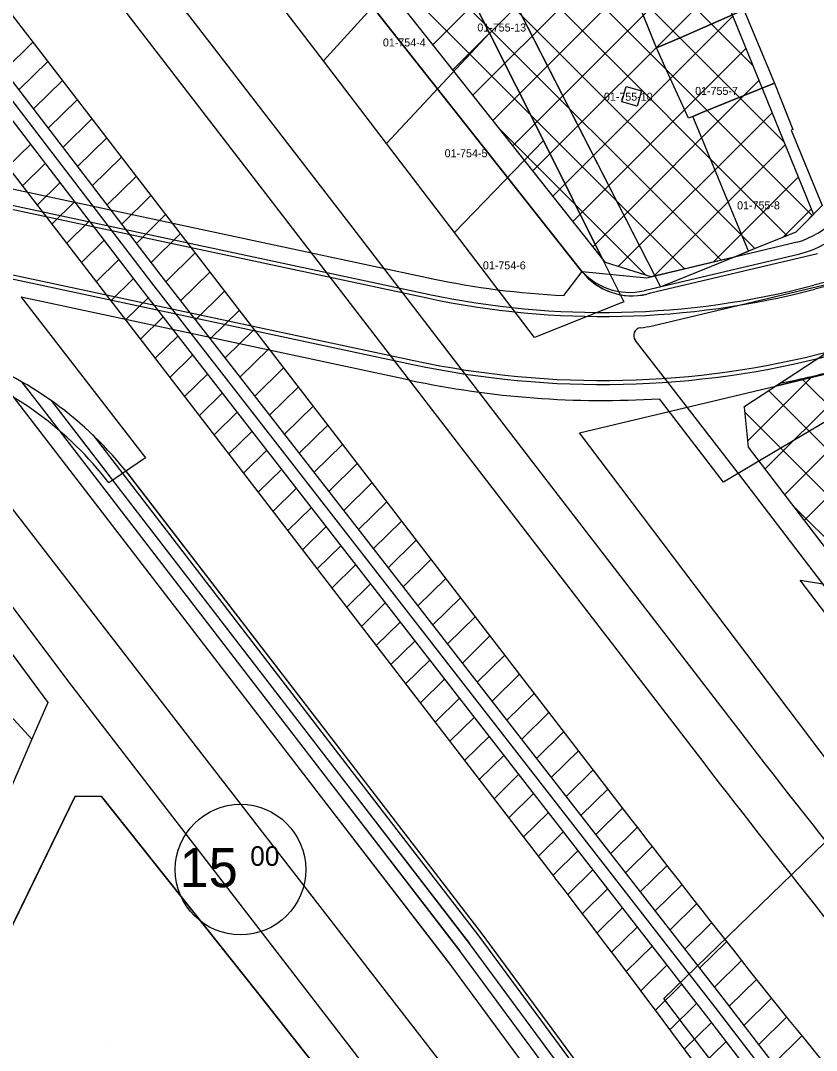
# Model space of a CAD drawing. Extents: x 413946 to 415528, y 4453939 to 4454944.
# Drawn here: x 414771.8 to 414871.3, y 4454371.8 to 4454500.5 of the extents above; entities that cross this region are included whole.
import ezdxf

# ---------------------------------------------------------------- set-up
doc = ezdxf.new("R2010")
doc.units = 0
for name, color, linetype in [('0_KADASTRO', 7, 'Continuous'), ('1_DÜZENLEME', 7, 'Continuous'), ('1_PLAN_DEĞİŞİKLİĞİ_ONAMA_SINIRI', 7, 'Continuous'), ('Level 11', 7, 'Continuous'), ('Level 27', 7, 'Continuous'), ('Level 28', 7, 'Continuous'), ('Level 29', 7, 'Continuous'), ('Level 34', 7, 'Continuous'), ('Level 53', 7, 'Continuous'), ('Level 54', 7, 'Continuous'), ('Level 62', 7, 'Continuous'), ('SEMBOL', 7, 'Continuous')]:
    doc.layers.add(name, color=color, linetype=linetype)

msp = doc.modelspace()

# ---------------------------------------------------------------- linework, layer by layer
at = {"layer": '0_KADASTRO'}
for p, q in [((414822.52, 4454524.47), (414851.12, 4454468.59)), ((414851.32, 4454497.06), (414847.49, 4454506.52)), ((414855.86, 4454488.51), (414855.3, 4454488.27)), ((414856.6, 4454486.71), (414855.86, 4454488.51)), ((414862.83, 4454471.67), (414856.6, 4454486.71)), ((414851.83, 4454467.21), (414862.83, 4454471.67)), ((414851.12, 4454468.59), (414851.83, 4454467.21))]:
    msp.add_line(p, q, dxfattribs=at)
for points in [[(414808.32, 4454538.53), (414812.27, 4454541.64), (414822.52, 4454524.47), (414851.12, 4454468.59), (414850.63, 4454468.47), (414844.93, 4454470.24), (414844.52, 4454470.76), (414837.16, 4454485.48), (414830.44, 4454498.9), (414824.18, 4454511.43), (414819.26, 4454521.27), (414814.78, 4454530.22)], [(414802.35, 4454504.99), (414819.26, 4454521.27), (414824.18, 4454511.43), (414809.64, 4454495.45)], [(414809.64, 4454495.45), (414824.18, 4454511.43), (414830.44, 4454498.9), (414817.53, 4454485.12)], [(414847.49, 4454506.52), (414850.5, 4454507.8), (414858.4, 4454511.15), (414862.24, 4454501.82), (414854.25, 4454498.34), (414851.32, 4454497.06)], [(414851.32, 4454497.06), (414854.25, 4454498.34), (414862.24, 4454501.82), (414866.05, 4454492.66), (414858.45, 4454489.56), (414857.11, 4454489.02), (414855.86, 4454488.51), (414855.3, 4454488.27), (414852.57, 4454494.3)], [(414817.53, 4454485.12), (414830.44, 4454498.9), (414837.16, 4454485.48), (414826.04, 4454473.99)], [(414846.96, 4454490.32), (414847.5, 4454492.24), (414849.43, 4454491.71), (414848.89, 4454489.78)], [(414855.86, 4454488.51), (414857.11, 4454489.02), (414858.45, 4454489.56), (414866.05, 4454492.66), (414868.35, 4454486.89), (414868.15, 4454486.79), (414872.03, 4454477.37), (414868.72, 4454474.02), (414862.83, 4454471.67), (414856.6, 4454486.71)], [(414826.04, 4454473.99), (414837.16, 4454485.48), (414844.52, 4454470.76), (414847.23, 4454465.33), (414836.06, 4454460.87)], [(414726.15, 4454461.98), (414730.01, 4454465.93), (414738.68, 4454464.58), (414775.18, 4454415.23), (414773.19, 4454410.66)], [(414866.18, 4454454.79), (414872.36, 4454458.85), (414875.63, 4454459.49), (414886.7, 4454461.65), (414903.02, 4454458.41), (414891.66, 4454459.85), (414888.84, 4454460.21), (414879.97, 4454458.09), (414875.63, 4454457.05), (414872.52, 4454456.31)], [(414841.68, 4454448.94), (414866.18, 4454454.79), (414872.52, 4454456.31), (414875.63, 4454457.05), (414879.97, 4454458.09), (414888.84, 4454460.21), (414891.66, 4454459.85), (414903.02, 4454458.41), (414900.89, 4454448.86), (414896.83, 4454430.63), (414895.2, 4454423.35), (414887.42, 4454388.48)]]:
    msp.add_lwpolyline(points, close=True, dxfattribs=at)
for points in [[(414855.3, 4454488.27), (414852.57, 4454494.3), (414851.32, 4454497.06)], [(414828.07, 4454316.1), (414840.01, 4454330.03), (414835.71, 4454335.48), (414801.39, 4454378.98), (414781.89, 4454403.49), (414778.59, 4454403.55), (414761.67, 4454368.79)]]:
    msp.add_lwpolyline(points, dxfattribs=at)
at = {"layer": '1_DÜZENLEME'}
for p, q in [((414841.65, 4454469.55), (414835.9, 4454476.83)), ((414849.77, 4454466.73), (414869.25, 4454471.34)), ((414850.81, 4454462.35), (414882.5, 4454469.86)), ((414852.71, 4454455.3), (414848.66, 4454460.52)), ((414861.56, 4454443.89), (414852.71, 4454455.3))]:
    msp.add_line(p, q, dxfattribs=at)
for points in [[(414639.26, 4454504.97), (414735.65, 4454484.38), (414822.63, 4454465.81)], [(414639.36, 4454505.46), (414735.75, 4454484.87), (414822.73, 4454466.3)], [(414644.67, 4454495.63), (414820.96, 4454457.99)], [(414643.87, 4454495.29), (414820.85, 4454457.5)]]:
    msp.add_lwpolyline(points, dxfattribs=at)
for centre, radius, start, end in [((414866.49, 4454483.02), 12, 283.3291, 345.3078), ((414903.48, 4454343.07), 128.5, 82.8321, 104.6497), ((414903.48, 4454343.07), 128, 82.8321, 104.6497), ((414847.92, 4454474.51), 8, 218.3149, 283.3291), ((414844.55, 4454568.5), 104.5, 257.9466, 284.6497), ((414844.55, 4454568.5), 105, 257.9466, 284.6497), ((414849.43, 4454461.12), 0.975, 97.1769, 218.3682), ((414847.92, 4454474.51), 12.5, 276.3456, 283.3291), ((414749.49, 4454416.04), 45.24, 38.6109, 71.729), ((414844.55, 4454568.5), 113.5, 257.9466, 284.6497), ((414844.55, 4454568.5), 113, 257.9466, 284.6497), ((414844.55, 4454568.5), 115.5, 281.0598, 284.6497)]:
    msp.add_arc(centre, radius, start, end, dxfattribs=at)
at = {"layer": '1_PLAN_DEĞİŞİKLİĞİ_ONAMA_SINIRI'}
for p, q in [((414859.7, 4454442.79), (414851.69, 4454453.22)), ((414875.03, 4454451.91), (414859.7, 4454442.79))]:
    msp.add_line(p, q, dxfattribs=at)
for points in [[(414760.77, 4454481.57), (414823.15, 4454468.26)], [(414850.1, 4454468.35), (414868.92, 4454472.81)], [(414839.73, 4454466.11), (414842, 4454469.11), (414850.1, 4454468.35)], [(414820.43, 4454455.54), (414771.86, 4454465.91)], [(414771.86, 4454465.91), (414787.4, 4454445.82), (414782.82, 4454442.69)], [(414909.15, 4454378.26), (414869.27, 4454430.54)], [(414869.27, 4454430.54), (414897.21, 4454426.03)]]:
    msp.add_lwpolyline(points, dxfattribs=at)
for centre, radius, start, end in [((414866.15, 4454482.67), 10.25, 285.7001, 347.6788), ((414844.55, 4454568.5), 102.5, 257.9466, 267.3002), ((414748.66, 4454416.58), 43, 37.388, 70.506), ((414844.55, 4454568.5), 115.5, 257.9466, 273.5403)]:
    msp.add_arc(centre, radius, start, end, dxfattribs=at)
at = {"layer": 'Level 11'}
msp.add_line((414852.24, 4454378.25), (414873.68, 4454399.03), dxfattribs=at)
for points in [[(414854.83, 4454374.85), (414852.24, 4454378.25)], [(414854.83, 4454374.85), (414854.83, 4454374.85)], [(414854.83, 4454374.85), (414854.83, 4454374.85)], [(414874.38, 4454349.28), (414854.83, 4454374.85)]]:
    msp.add_lwpolyline(points, dxfattribs=at)
at = {"layer": 'Level 27'}
msp.add_lwpolyline([(414870.93, 4454476.26), (414868.72, 4454474.02), (414862.83, 4454471.67), (414861.01, 4454470.93)], dxfattribs=at)
at = {"layer": 'Level 28'}
for p, q in [((414836.45, 4454560.93), (414870.93, 4454476.26)), ((414775.18, 4454415.23), (414773.19, 4454410.66)), ((414773.19, 4454410.66), (414771.68, 4454407.18)), ((414756.53, 4454358.23), (414778.59, 4454403.55))]:
    msp.add_line(p, q, dxfattribs=at)
msp.add_lwpolyline([(414861.01, 4454470.93), (414850.63, 4454468.47)], dxfattribs=at)
at = {"layer": 'Level 29'}
for p, q in [((414738.68, 4454464.58), (414775.18, 4454415.23)), ((414778.59, 4454403.55), (414781.89, 4454403.49)), ((414781.89, 4454403.49), (414801.39, 4454378.98)), ((414801.39, 4454378.98), (414835.71, 4454335.48))]:
    msp.add_line(p, q, dxfattribs=at)
for points in [[(414850.63, 4454468.47), (414844.93, 4454470.24), (414799.97, 4454526.97), (414800.64, 4454532.4)], [(414862.34, 4454452.27), (414866.71, 4454455.14)], [(414862.29, 4454452.24), (414862.34, 4454452.27)], [(414862.3, 4454452.15), (414862.29, 4454452.24)], [(414875.3, 4454430.87), (414862.83, 4454447.17), (414862.3, 4454452.15)]]:
    msp.add_lwpolyline(points, dxfattribs=at)
at = {"layer": 'Level 34'}
for p, q in [((414863.35, 4454494.88), (414814.67, 4454543.55)), ((414867.23, 4454485.33), (414811.52, 4454541.05)), ((414870.79, 4454476.12), (414808.35, 4454538.56)), ((414867.66, 4454473.6), (414805.21, 4454536.05)), ((414863.61, 4454471.98), (414802.06, 4454533.54)), ((414859.39, 4454470.55), (414800.3, 4454529.65)), ((414823.35, 4454497.47), (414851.02, 4454525.15)), ((414825.85, 4454494.32), (414852.66, 4454521.13)), ((414828.35, 4454491.16), (414854.3, 4454517.11)), ((414854.82, 4454469.47), (414810.1, 4454514.18)), ((414830.85, 4454488), (414855.93, 4454513.09)), ((414833.35, 4454484.85), (414857.57, 4454509.07)), ((414835.85, 4454481.69), (414859.21, 4454505.05)), ((414838.35, 4454478.54), (414860.84, 4454501.03)), ((414840.85, 4454475.38), (414862.48, 4454497.01)), ((414843.36, 4454472.22), (414864.12, 4454492.99)), ((414846.53, 4454469.74), (414865.76, 4454488.97)), ((414849.94, 4454468.69), (414831.71, 4454486.91)), ((414851.01, 4454468.56), (414867.39, 4454484.95)), ((414858.42, 4454470.32), (414869.03, 4454480.93)), ((414867.15, 4454473.4), (414870.67, 4454476.91)), ((414862.75, 4454447.95), (414870.82, 4454456.02)), ((414875.52, 4454449.7), (414869.5, 4454455.72)), ((414864.91, 4454444.45), (414875.58, 4454455.12)), ((414875.45, 4454444.11), (414865.33, 4454454.23)), ((414875.39, 4454438.51), (414862.37, 4454451.53)), ((414867.36, 4454441.25), (414875.51, 4454449.4)), ((414869.81, 4454438.04), (414875.45, 4454443.68)), ((414875.33, 4454432.92), (414868.54, 4454439.7))]:
    msp.add_line(p, q, dxfattribs=at)
msp.add_lwpolyline([(414781.89, 4454403.49), (414801.39, 4454378.98), (414835.71, 4454335.48), (414835.71, 4454335.48), (414840.01, 4454330.03), (414828.07, 4454316.1), (414761.66, 4454368.79), (414778.59, 4454403.55), (414778.59, 4454403.55)], close=True, dxfattribs=at)
at = {"layer": 'Level 53'}
for p, q in [((414736.41, 4454545.68), (414848.11, 4454400.67)), ((414726.88, 4454538.39), (414838.6, 4454393.35)), ((414769.72, 4454494.24), (414773.31, 4454497.77)), ((414771.56, 4454491.84), (414775.16, 4454495.38)), ((414773.4, 4454489.44), (414777, 4454492.98)), ((414775.23, 4454487.04), (414778.85, 4454490.59)), ((414777.07, 4454484.64), (414780.69, 4454488.2)), ((414778.91, 4454482.24), (414782.53, 4454485.8)), ((414770.15, 4454482.21), (414773.01, 4454485.01)), ((414772, 4454479.82), (414774.85, 4454482.61)), ((414780.74, 4454479.84), (414784.38, 4454483.41)), ((414773.84, 4454477.42), (414776.69, 4454480.21)), ((414782.58, 4454477.44), (414786.22, 4454481.01)), ((414775.68, 4454475.03), (414778.52, 4454477.81)), ((414784.42, 4454475.04), (414788.07, 4454478.62)), ((414786.26, 4454472.64), (414789.91, 4454476.23)), ((414777.53, 4454472.63), (414780.36, 4454475.41)), ((414788.1, 4454470.24), (414791.75, 4454473.83)), ((414779.37, 4454470.24), (414782.2, 4454473.01)), ((414789.94, 4454467.85), (414793.6, 4454471.44)), ((414781.22, 4454467.85), (414784.04, 4454470.61)), ((414791.79, 4454465.47), (414795.44, 4454469.05)), ((414783.06, 4454465.46), (414785.87, 4454468.21)), ((414784.9, 4454463.06), (414787.72, 4454465.82)), ((414793.65, 4454463.08), (414797.28, 4454466.65)), ((414786.75, 4454460.67), (414789.57, 4454463.43)), ((414795.5, 4454460.7), (414799.13, 4454464.26)), ((414788.59, 4454458.27), (414791.42, 4454461.05)), ((414797.36, 4454458.32), (414800.97, 4454461.87)), ((414799.21, 4454455.93), (414802.82, 4454459.47)), ((414790.43, 4454455.88), (414793.28, 4454458.67)), ((414801.07, 4454453.55), (414804.66, 4454457.08)), ((414792.28, 4454453.49), (414795.13, 4454456.29)), ((414802.92, 4454451.17), (414806.5, 4454454.68)), ((414794.12, 4454451.09), (414796.99, 4454453.9)), ((414804.77, 4454448.78), (414808.35, 4454452.29)), ((414795.97, 4454448.7), (414798.84, 4454451.52)), ((414797.81, 4454446.31), (414800.7, 4454449.13)), ((414806.63, 4454446.4), (414810.19, 4454449.9)), ((414799.65, 4454443.91), (414802.55, 4454446.75)), ((414808.48, 4454444.02), (414812.04, 4454447.5)), ((414801.5, 4454441.52), (414804.41, 4454444.37)), ((414810.34, 4454441.63), (414813.88, 4454445.11)), ((414812.19, 4454439.25), (414815.72, 4454442.71)), ((414803.34, 4454439.13), (414806.26, 4454441.99)), ((414814.05, 4454436.87), (414817.57, 4454440.32)), ((414805.18, 4454436.73), (414808.11, 4454439.6)), ((414815.9, 4454434.48), (414819.41, 4454437.93)), ((414807.03, 4454434.34), (414809.97, 4454437.22)), ((414817.76, 4454432.1), (414821.26, 4454435.53)), ((414808.87, 4454431.95), (414811.82, 4454434.84)), ((414810.72, 4454429.55), (414813.68, 4454432.45)), ((414819.61, 4454429.71), (414823.1, 4454433.14)), ((414812.56, 4454427.16), (414815.53, 4454430.07)), ((414821.46, 4454427.33), (414824.94, 4454430.75)), ((414814.4, 4454424.76), (414817.39, 4454427.69)), ((414823.32, 4454424.95), (414826.79, 4454428.35)), ((414825.17, 4454422.57), (414828.63, 4454425.96)), ((414816.25, 4454422.37), (414819.24, 4454425.3)), ((414827.03, 4454420.18), (414830.48, 4454423.56)), ((414818.09, 4454419.98), (414821.09, 4454422.92)), ((414828.88, 4454417.8), (414832.32, 4454421.17)), ((414819.93, 4454417.58), (414822.95, 4454420.54)), ((414821.78, 4454415.19), (414824.8, 4454418.15)), ((414830.74, 4454415.41), (414834.16, 4454418.78)), ((414823.62, 4454412.8), (414826.66, 4454415.77)), ((414832.59, 4454413.03), (414836.01, 4454416.38)), ((414825.47, 4454410.4), (414828.51, 4454413.39)), ((414834.45, 4454410.65), (414837.85, 4454413.99)), ((414827.31, 4454408.01), (414830.36, 4454411)), ((414836.3, 4454408.26), (414839.69, 4454411.6)), ((414838.15, 4454405.88), (414841.54, 4454409.2)), ((414829.15, 4454405.62), (414832.22, 4454408.62)), ((414840.01, 4454403.5), (414843.38, 4454406.81)), ((414831, 4454403.22), (414834.07, 4454406.24)), ((414841.86, 4454401.11), (414845.23, 4454404.41)), ((414832.84, 4454400.83), (414835.93, 4454403.86)), ((414834.68, 4454398.44), (414837.78, 4454401.47)), ((414843.72, 4454398.73), (414847.07, 4454402.02)), ((414836.53, 4454396.04), (414839.64, 4454399.09)), ((414845.57, 4454396.35), (414848.91, 4454399.63)), ((414838.37, 4454393.65), (414841.49, 4454396.71)), ((414847.43, 4454393.96), (414850.76, 4454397.24)), ((414840.2, 4454391.24), (414843.35, 4454394.32)), ((414849.28, 4454391.58), (414852.61, 4454394.85)), ((414851.14, 4454389.2), (414854.47, 4454392.47)), ((414842.03, 4454388.84), (414845.2, 4454391.94)), ((414852.99, 4454386.81), (414856.33, 4454390.09)), ((414843.86, 4454386.43), (414847.05, 4454389.56)), ((414854.84, 4454384.43), (414858.2, 4454387.72)), ((414845.69, 4454384.02), (414848.91, 4454387.17)), ((414847.52, 4454381.62), (414850.76, 4454384.79)), ((414856.7, 4454382.05), (414860.07, 4454385.35)), ((414849.35, 4454379.21), (414852.62, 4454382.41)), ((414858.55, 4454379.66), (414861.94, 4454382.99)), ((414851.17, 4454376.79), (414854.47, 4454380.02)), ((414860.4, 4454377.28), (414863.82, 4454380.63)), ((414862.24, 4454374.88), (414865.7, 4454378.28)), ((414852.97, 4454374.35), (414856.33, 4454377.64)), ((414864.09, 4454372.48), (414867.59, 4454375.92)), ((414854.77, 4454371.92), (414858.17, 4454375.25)), ((414865.93, 4454370.09), (414869.48, 4454373.58)), ((414856.57, 4454369.48), (414860.02, 4454372.86))]:
    msp.add_line(p, q, dxfattribs=at)
for points in [[(414423.97, 4454943.96), (414424.74, 4454942.96), (414572.06, 4454750.76), (414639.34, 4454663.46), (414685.25, 4454604.44), (414748.18, 4454522.38), (414789.33, 4454468.63), (414859.79, 4454378.08), (414913.22, 4454308.55), (414942.99, 4454270.03)], [(414421.52, 4454942.22), (414422.36, 4454941.13), (414569.68, 4454748.94), (414636.96, 4454661.62), (414682.88, 4454602.6), (414745.8, 4454520.56), (414786.96, 4454466.79), (414857.41, 4454376.24), (414910.84, 4454306.72), (414940.61, 4454268.2)], [(414423.78, 4454941.75), (414570.87, 4454749.85), (414638.15, 4454662.54), (414684.06, 4454603.52), (414746.99, 4454521.47), (414788.14, 4454467.71), (414858.6, 4454377.16), (414912.03, 4454307.64), (414941.8, 4454269.12)]]:
    msp.add_lwpolyline(points, dxfattribs=at)
for centre, start, end in [((416036.43, 4455316.04), 217.60731, 219.56443), ((413650.28, 4453477.98), 35.65019, 37.60731)]:
    msp.add_arc(centre, 1500, start, end, dxfattribs=at)
at = {"layer": 'Level 54'}
msp.add_line((414783.05, 4454372.93), (414783.05, 4454372.93), dxfattribs=at)
msp.add_lwpolyline([(414747.23, 4454417.3), (414740.76, 4454423.7), (414734.22, 4454430.07), (414727.1, 4454437.01), (414717.7, 4454446.38), (414718.28, 4454450.92), (414721.46, 4454457.17), (414730.01, 4454465.93), (414730.91, 4454465.79), (414738.68, 4454464.58), (414775.18, 4454415.23), (414773.19, 4454410.66), (414771.68, 4454407.18), (414767.55, 4454397.7), (414760.14, 4454404.78), (414753.61, 4454411.04), (414753.97, 4454411.42), (414747.6, 4454417.69)], close=True, dxfattribs=at)
at = {"layer": 'Level 62'}
for p, q in [((414750.3, 4454556.32), (414812.9, 4454475.06)), ((414745.54, 4454552.67), (414805.18, 4454475.25)), ((414804.89, 4454475.61), (414838.5, 4454431.98)), ((414812.9, 4454475.06), (414836.65, 4454444.22)), ((414775.61, 4454452.98), (414811.61, 4454406.25)), ((414774.09, 4454452.5), (414810.43, 4454405.33)), ((414772.51, 4454451.28), (414808.84, 4454404.11)), ((414784.89, 4454444.21), (414813.2, 4454407.47)), ((414836.65, 4454444.22), (414861.97, 4454411.35)), ((414838.51, 4454431.98), (414857.22, 4454407.69)), ((414812.8, 4454407.16), (414829.09, 4454386.02)), ((414810.43, 4454405.33), (414826.71, 4454384.19)), ((414811.61, 4454406.25), (414827.9, 4454385.11)), ((414808.84, 4454404.11), (414825.13, 4454382.97)), ((414828.1, 4454388.11), (414829.48, 4454386.33))]:
    msp.add_line(p, q, dxfattribs=at)
for points in [[(414841.99, 4454469.11), (414789.12, 4454536.01)], [(414842, 4454469.11), (414789.13, 4454536.01)], [(414871.45, 4454471.35), (414850.56, 4454466.4)], [(414841.99, 4454469.11), (414842.75, 4454468.27), (414843.63, 4454467.55), (414844.59, 4454466.96), (414845.63, 4454466.52), (414846.73, 4454466.22), (414847.85, 4454466.09), (414848.98, 4454466.11), (414850.1, 4454466.29)], [(414850.56, 4454466.4), (414850.11, 4454466.29)], [(414784.64, 4454408.94), (414778.21, 4454417.28), (414742.63, 4454464.68)], [(414752.5, 4454462.96), (414794.74, 4454408.42)], [(414767.77, 4454457.43), (414772.51, 4454451.28), (414808.84, 4454404.11), (414825.09, 4454383.02), (414851.02, 4454347.85)], [(414771.9, 4454455.35), (414774.09, 4454452.5)], [(414772.23, 4454454.91), (414774.09, 4454452.5), (414810.42, 4454405.33), (414826.69, 4454384.22), (414852.03, 4454349.85)], [(414776.29, 4454452.1), (414811.61, 4454406.25), (414827.89, 4454385.12), (414852.64, 4454351.55)], [(414780.81, 4454448.69), (414812.8, 4454407.16), (414829.08, 4454386.03), (414853.25, 4454353.25)], [(414784.84, 4454444.27), (414813.2, 4454407.47), (414829.48, 4454386.33), (414866.71, 4454335.85)], [(414875.25, 4454426), (414861.56, 4454443.89)], [(414868.24, 4454300.59), (414784.64, 4454408.94)], [(414794.74, 4454408.42), (414845.42, 4454343)]]:
    msp.add_lwpolyline(points, dxfattribs=at)
for centre, radius, start, end in [((414848.27, 4454474.08), 8, 218.4002, 283.3274), ((416036.43, 4455316.04), 1482.5, 217.60731, 219.56443), ((416036.43, 4455316.04), 1488.5, 217.60731, 219.56443)]:
    msp.add_arc(centre, radius, start, end, dxfattribs=at)
at = {"layer": 'SEMBOL'}
msp.add_circle((414799.28, 4454394.36), 8.16, dxfattribs=at)

# ---------------------------------------------------------------- texts
at = {"layer": '0_KADASTRO'}
for s, p in [('01-755-13', (414828.9, 4454499.12)), ('01-754-4', (414817.09, 4454497.25)), ('01-755-7', (414856.14, 4454491.2)), ('01-755-10', (414844.73, 4454490.47)), ('01-754-5', (414824.81, 4454483.4)), ('01-755-8', (414861.39, 4454476.89)), ('01-754-6', (414829.6, 4454469.39))]:
    msp.add_text(s, height=1, dxfattribs=at).set_placement(p)
at = {"layer": 'SEMBOL'}
for s, height, p in [('15', 4.893, (414791.66, 4454392.17)), ('00', 2.447, (414800.5, 4454394.83))]:
    msp.add_text(s, height=height, dxfattribs=at).set_placement(p)

doc.saveas('drawing.dxf')
